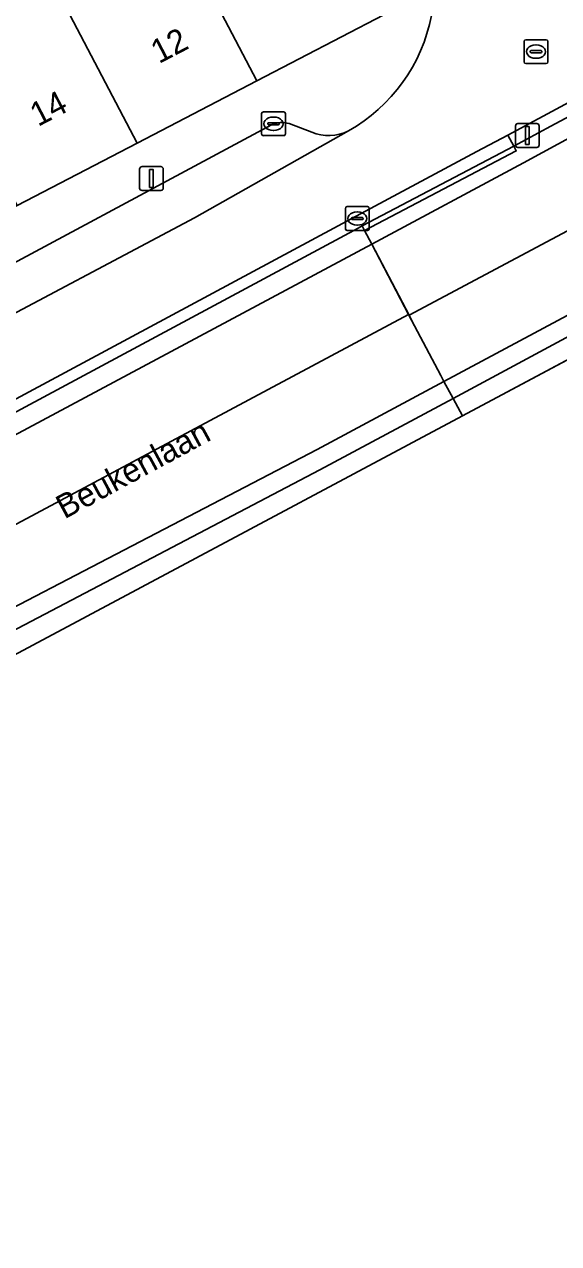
# Model space of a CAD drawing. Extents: x 158352 to 159489, y 383828 to 384603.
# Drawn here: x 159402.6 to 159425, y 384248.6 to 384299.8 of the extents above; entities that cross this region are included whole.
import ezdxf

# ---------------------------------------------------------------- set-up
doc = ezdxf.new("R2010")
doc.units = 0
for name, color, linetype in [('IMGEO_Berm_gesloten', 7, 'Continuous'), ('IMGEO_Berm_open', 7, 'Continuous'), ('IMGEO_Dek', 7, 'Continuous'), ('IMGEO_Kolk', 7, 'Continuous'), ('IMGEO_Lichtmast', 7, 'Continuous'), ('IMGEO_Openbare_ruimte_label', 7, 'Continuous'), ('IMGEO_Pand', 7, 'Continuous'), ('IMGEO_Pand_nummerreeks', 7, 'Continuous'), ('IMGEO_Parkeervlak_open', 7, 'Continuous'), ('IMGEO_Rijbaan_lokaal_open', 7, 'Continuous'), ('IMGEO_Rijbaan_regionaal_gesloten', 7, 'Continuous'), ('IMGEO_Rioolput', 7, 'Continuous'), ('IMGEO_Verkeerseiland_open', 7, 'Continuous'), ('IMGEO_Voetpad_open', 7, 'Continuous')]:
    doc.layers.add(name, color=color, linetype=linetype)

msp = doc.modelspace()

# ---------------------------------------------------------------- linework, layer by layer
at = {"layer": 'IMGEO_Berm_gesloten'}
msp.add_lwpolyline([(159414.995, 384281.105), (159420.58, 384284.11), (159420.202, 384284.814), (159414.883, 384281.966), (159392.266, 384270.18), (159387.197, 384267.447), (159375.064, 384260.954), (159366.766, 384256.507), (159365.436, 384255.257), (159364.718, 384254.783), (159364.988, 384254.374), (159365.733, 384254.767), (159366.99, 384255.093), (159382.684, 384264.032), (159387.678, 384266.767)], close=True, dxfattribs=at)
at = {"layer": 'IMGEO_Berm_open'}
msp.add_lwpolyline([(159484.262, 384327.473), (159484.082, 384327.375), (159476.794, 384323.468), (159475.214, 384322.621), (159472.953, 384321.409), (159434.883, 384301.001), (159424.678, 384295.53), (159423.126, 384294.698), (159416.774, 384291.344), (159416.872, 384291.158), (159417.175, 384290.58), (159423.542, 384293.995), (159425.774, 384295.208), (159441.839, 384303.937), (159461.802, 384314.609), (159473.288, 384320.816), (159476.178, 384322.378), (159478.022, 384323.374), (159479.768, 384324.318), (159484.392, 384326.786), (159484.574, 384326.883)], close=True, dxfattribs=at)
for points in [[(159451.091, 384301.349), (159439.779, 384295.294), (159439.553, 384295.173), (159438.65, 384294.69), (159438.368, 384294.539), (159429.378, 384289.726), (159426.571, 384288.224), (159420.202, 384284.814), (159420.58, 384284.11), (159426.943, 384287.533), (159429.745, 384289.04), (159433.877, 384291.263), (159438.732, 384293.863), (159440.143, 384294.618), (159451.455, 384300.675)], [(159339.823, 384250), (159342.099, 384251.276), (159353.179, 384257.28), (159354.532, 384258.013), (159380.196, 384271.703), (159416.606, 384291.255), (159416.774, 384291.344), (159416.872, 384291.158), (159423.235, 384294.494), (159423.126, 384294.698), (159422.881, 384295.158), (159421.586, 384294.469), (159416.512, 384291.758), (159400.917, 384283.376), (159394.756, 384280.076), (159390.08, 384277.571), (159384.645, 384274.66), (159366.43, 384264.873), (159354.564, 384258.522), (159352.964, 384257.654), (159341.866, 384251.633), (159338.963, 384250)]]:
    msp.add_lwpolyline(points, dxfattribs=at)
at = {"layer": 'IMGEO_Dek'}
msp.add_lwpolyline([(159488.508, 384319.441), (159484.262, 384327.473), (159484.082, 384327.375), (159476.794, 384323.468), (159475.214, 384322.621), (159472.953, 384321.409), (159434.883, 384301.001), (159424.678, 384295.53), (159423.126, 384294.698), (159416.774, 384291.344), (159416.872, 384291.158), (159417.175, 384290.58), (159418.97, 384287.157), (159420.065, 384285.069), (159420.202, 384284.814), (159420.58, 384284.11), (159420.978, 384283.376)], close=True, dxfattribs=at)
at = {"layer": 'IMGEO_Kolk'}
for p, q in [((159412.627, 384296.134), (159413.479, 384296.134)), ((159412.552, 384295.208), (159412.552, 384296.06)), ((159412.811, 384295.628), (159412.811, 384295.64)), ((159412.854, 384295.677), (159413.252, 384295.677)), ((159413.04, 384295.914), (159413.065, 384295.914)), ((159413.295, 384295.64), (159413.295, 384295.628)), ((159413.553, 384296.06), (159413.553, 384295.208)), ((159413.479, 384295.134), (159412.627, 384295.134)), ((159413.249, 384295.591), (159412.851, 384295.591)), ((159413.063, 384295.354), (159413.038, 384295.354)), ((159416.066, 384291.23), (159416.066, 384292.082)), ((159416.141, 384292.156), (159416.993, 384292.156)), ((159417.067, 384292.082), (159417.067, 384291.23)), ((159416.325, 384291.65), (159416.325, 384291.662)), ((159416.763, 384291.613), (159416.365, 384291.613)), ((159416.368, 384291.699), (159416.766, 384291.699)), ((159416.554, 384291.936), (159416.579, 384291.936)), ((159416.809, 384291.662), (159416.809, 384291.65)), ((159416.993, 384291.156), (159416.141, 384291.156)), ((159416.577, 384291.376), (159416.552, 384291.376))]:
    msp.add_line(p, q, dxfattribs=at)
for points in [[(159412.627, 384296.134), (159413.479, 384296.134)], [(159412.552, 384295.208), (159412.552, 384296.06)], [(159413.553, 384296.06), (159413.553, 384295.208)], [(159413.479, 384295.134), (159412.627, 384295.134)], [(159416.066, 384291.23), (159416.066, 384292.082)], [(159416.141, 384292.156), (159416.993, 384292.156)], [(159417.067, 384292.082), (159417.067, 384291.23)], [(159416.993, 384291.156), (159416.141, 384291.156)]]:
    msp.add_lwpolyline(points, dxfattribs=at)
for centre, radius, start, end in [((159412.629, 384296.058), 0.0765, 91.552, 178.448), ((159412.629, 384296.058), 0.0765, 91.552, 178.448), ((159413.477, 384296.058), 0.0765, 1.552, 88.448), ((159413.477, 384296.058), 0.0765, 1.552, 88.448), ((159412.851, 384295.637), 0.0403, 85.8775, 175.7526), ((159412.848, 384295.627), 0.0366, 178.938, 274.7102), ((159413.252, 384295.634), 0.043, 264.8664, 352.4533), ((159413.256, 384295.639), 0.0386, 1.7309, 96.639), ((159412.629, 384295.21), 0.0765, 181.552, 268.448), ((159412.629, 384295.21), 0.0765, 181.552, 268.448), ((159413.477, 384295.21), 0.0765, 271.552, 358.448), ((159413.477, 384295.21), 0.0765, 271.552, 358.448), ((159416.143, 384292.08), 0.0765, 91.552, 178.448), ((159416.143, 384292.08), 0.0765, 91.552, 178.448), ((159416.991, 384292.08), 0.0765, 1.552, 88.448), ((159416.991, 384292.08), 0.0765, 1.552, 88.448), ((159416.365, 384291.659), 0.0403, 85.8775, 175.7526), ((159416.362, 384291.649), 0.0366, 178.938, 274.7102), ((159416.766, 384291.656), 0.043, 264.8664, 352.4533), ((159416.77, 384291.661), 0.0386, 1.7309, 96.639), ((159416.143, 384291.232), 0.0765, 181.552, 268.448), ((159416.143, 384291.232), 0.0765, 181.552, 268.448), ((159416.991, 384291.232), 0.0765, 271.552, 358.448), ((159416.991, 384291.232), 0.0765, 271.552, 358.448)]:
    msp.add_arc(centre, radius, start, end, dxfattribs=at)
for centre, major_axis, ratio, start_param, end_param in [((159413.039, 384295.634), (-0.387, 0.002), 0.722429, 4.712389, 7.853982), ((159413.064, 384295.634), (-0.39, 0.002), 0.717154, 1.570796, 4.712389), ((159416.553, 384291.656), (-0.387, 0.002), 0.722429, 4.712389, 7.853982), ((159416.578, 384291.656), (-0.39, 0.002), 0.717154, 1.570796, 4.712389)]:
    msp.add_ellipse(centre, major_axis=major_axis, ratio=ratio, start_param=start_param, end_param=end_param, dxfattribs=at)
at = {"layer": 'IMGEO_Lichtmast'}
for p, q in [((159423.302, 384295.641), (159424.092, 384295.641)), ((159424.092, 384295.641), (159423.302, 384295.641)), ((159423.202, 384294.741), (159423.202, 384295.541)), ((159423.202, 384295.541), (159423.202, 384294.741)), ((159424.192, 384295.541), (159424.192, 384294.741)), ((159424.192, 384294.741), (159424.192, 384295.541)), ((159424.092, 384294.641), (159423.302, 384294.641)), ((159423.302, 384294.641), (159424.092, 384294.641)), ((159407.437, 384292.934), (159407.437, 384293.734)), ((159407.437, 384293.734), (159407.437, 384292.934)), ((159407.537, 384293.834), (159408.327, 384293.834)), ((159408.327, 384293.834), (159407.537, 384293.834)), ((159408.427, 384293.734), (159408.427, 384292.934)), ((159408.427, 384292.934), (159408.427, 384293.734)), ((159408.327, 384292.834), (159407.537, 384292.834)), ((159407.537, 384292.834), (159408.327, 384292.834))]:
    msp.add_line(p, q, dxfattribs=at)
for points in [[(159423.622, 384295.516), (159423.772, 384295.516), (159423.772, 384294.766), (159423.622, 384294.766), (159423.622, 384295.516)], [(159407.857, 384293.709), (159408.007, 384293.709), (159408.007, 384292.959), (159407.857, 384292.959), (159407.857, 384293.709)]]:
    msp.add_lwpolyline(points, dxfattribs=at)
for centre, start, end in [((159423.302, 384295.541), 90, 180), ((159423.302, 384295.541), 90, 180), ((159424.092, 384295.541), 0, 90), ((159424.092, 384295.541), 360, 90), ((159423.302, 384294.741), 180, 270), ((159423.302, 384294.741), 180, 270), ((159424.092, 384294.741), 270, 0), ((159424.092, 384294.741), 270, 0), ((159407.537, 384293.734), 90, 180), ((159407.537, 384293.734), 90, 180), ((159408.327, 384293.734), 0, 90), ((159408.327, 384293.734), 360, 90), ((159407.537, 384292.934), 180, 270), ((159407.537, 384292.934), 180, 270), ((159408.327, 384292.934), 270, 0), ((159408.327, 384292.934), 270, 0)]:
    msp.add_arc(centre, 0.1, start, end, dxfattribs=at)
at = {"layer": 'IMGEO_Pand'}
for points in [[(159412.353, 384297.432), (159417.673, 384300.2), (159413.918, 384307.374), (159411.379, 384306.044), (159409.354, 384309.911), (159406.579, 384308.457)], [(159412.353, 384297.432), (159406.579, 384308.457), (159403.809, 384307.006), (159405.788, 384303.228), (159403.541, 384302.051), (159403.623, 384301.895), (159407.329, 384294.818)], [(159396.442, 384303.4), (159396.497, 384303.296), (159402.306, 384292.204), (159407.329, 384294.818), (159403.623, 384301.895), (159403.541, 384302.051), (159401.282, 384300.867), (159399.198, 384304.844)]]:
    msp.add_lwpolyline(points, close=True, dxfattribs=at)
at = {"layer": 'IMGEO_Parkeervlak_open'}
for points in [[(159472.953, 384321.409), (159425.701, 384296.078), (159425.455, 384296.537), (159422.881, 384295.158), (159423.126, 384294.698), (159423.235, 384294.494), (159416.872, 384291.158), (159417.175, 384290.58), (159418.72, 384287.633), (159418.97, 384287.157), (159420.065, 384285.069), (159420.202, 384284.814), (159420.58, 384284.11), (159420.978, 384283.376), (159439.153, 384293.082), (159438.833, 384293.676), (159438.732, 384293.863), (159438.368, 384294.539), (159438.004, 384295.213), (159436.973, 384297.126), (159435.254, 384300.317)], [(159414.659, 384295.276), (159413.707, 384295.643)], [(159412.974, 384295.589), (159398.676, 384287.928), (159392.374, 384284.539), (159393.228, 384282.94), (159400.033, 384286.543), (159409.744, 384291.682)], [(159409.744, 384291.682), (159416.192, 384295.332)]]:
    msp.add_lwpolyline(points, dxfattribs=at)
for centre, radius, start, end in [((159413.415, 384294.598), 1.085, 74.4074, 114.0194), ((159415.364, 384296.99), 1.854, 247.6503, 296.5339)]:
    msp.add_arc(centre, radius, start, end, dxfattribs=at)
at = {"layer": 'IMGEO_Rijbaan_lokaal_open'}
msp.add_lwpolyline([(159416.192, 384295.332), (159409.744, 384291.682), (159400.033, 384286.543), (159393.228, 384282.94), (159394.756, 384280.076), (159400.917, 384283.376), (159416.512, 384291.758), (159421.586, 384294.469), (159422.881, 384295.158), (159425.455, 384296.537), (159462.566, 384316.442)], dxfattribs=at)
msp.add_arc((159412.712, 384301.513), 7.093, 299.3831, 349.106, dxfattribs=at)
at = {"layer": 'IMGEO_Rijbaan_regionaal_gesloten'}
for points in [[(159486.263, 384323.687), (159484.574, 384326.883), (159484.392, 384326.786), (159479.768, 384324.318), (159478.022, 384323.374), (159476.178, 384322.378), (159473.288, 384320.816), (159461.802, 384314.609), (159441.839, 384303.937), (159425.774, 384295.208), (159423.542, 384293.995), (159417.175, 384290.58), (159418.736, 384287.603), (159434.988, 384296.253), (159466.777, 384313.264), (159484.568, 384322.779)], [(159488.508, 384319.441), (159488.064, 384320.282), (159487.785, 384320.132), (159485.215, 384318.754), (159483.089, 384317.608), (159482.18, 384317.119), (159480.313, 384316.113), (159478.226, 384314.988), (159476.822, 384314.231), (159469.763, 384310.428), (159465.606, 384308.202), (159464.196, 384307.446), (159456.708, 384303.436), (159452.866, 384301.425), (159452.411, 384301.187), (159451.455, 384300.675), (159440.143, 384294.618), (159438.732, 384293.863), (159433.877, 384291.263), (159429.745, 384289.04), (159426.943, 384287.533), (159420.58, 384284.11), (159420.978, 384283.376)], [(159418.72, 384287.633), (159417.175, 384290.58), (159401.533, 384282.209), (159393.765, 384278.127), (159358.918, 384259.403), (159353.595, 384256.559), (159355.114, 384253.897), (159355.126, 384253.904), (159397.201, 384276.132)], [(159392.266, 384270.18), (159414.883, 384281.966), (159420.202, 384284.814), (159420.065, 384285.069), (159418.97, 384287.157), (159418.72, 384287.633), (159397.201, 384276.132), (159355.126, 384253.904), (159355.114, 384253.897), (159356.024, 384252.301), (159356.637, 384251.227), (159361.199, 384253.524), (159366.766, 384256.507), (159375.064, 384260.954), (159387.197, 384267.447)], [(159358.087, 384248.64), (159375.924, 384259.314), (159380.58, 384261.801), (159420.978, 384283.376), (159420.58, 384284.11), (159414.995, 384281.105), (159387.678, 384266.767), (159382.684, 384264.032), (159366.99, 384255.093), (159361.815, 384252.145), (159358.068, 384250), (159357.503, 384249.677)]]:
    msp.add_lwpolyline(points, close=True, dxfattribs=at)
msp.add_lwpolyline([(159466.777, 384313.264), (159434.988, 384296.253), (159418.736, 384287.603), (159418.97, 384287.157), (159420.065, 384285.069), (159420.202, 384284.814), (159426.571, 384288.224), (159429.378, 384289.726), (159438.368, 384294.539), (159438.65, 384294.69), (159439.553, 384295.173), (159439.779, 384295.294), (159451.091, 384301.349)], dxfattribs=at)
at = {"layer": 'IMGEO_Rioolput'}
for p, q in [((159423.56, 384298.233), (159423.56, 384299.085)), ((159423.635, 384299.159), (159424.487, 384299.159)), ((159423.862, 384298.702), (159424.26, 384298.702)), ((159424.048, 384298.939), (159424.073, 384298.939)), ((159424.561, 384299.085), (159424.561, 384298.233)), ((159423.819, 384298.653), (159423.819, 384298.665)), ((159424.257, 384298.616), (159423.859, 384298.616)), ((159424.071, 384298.379), (159424.046, 384298.379)), ((159424.303, 384298.665), (159424.303, 384298.653)), ((159424.487, 384298.159), (159423.635, 384298.159))]:
    msp.add_line(p, q, dxfattribs=at)
for points in [[(159423.56, 384298.233), (159423.56, 384299.085)], [(159423.635, 384299.159), (159424.487, 384299.159)], [(159424.561, 384299.085), (159424.561, 384298.233)], [(159424.487, 384298.159), (159423.635, 384298.159)]]:
    msp.add_lwpolyline(points, dxfattribs=at)
for centre, radius, start, end in [((159423.637, 384299.083), 0.0765, 91.552, 178.448), ((159423.637, 384299.083), 0.0765, 91.552, 178.448), ((159423.859, 384298.662), 0.0403, 85.8775, 175.7526), ((159424.264, 384298.664), 0.0386, 1.7309, 96.639), ((159424.485, 384299.083), 0.0765, 1.552, 88.448), ((159424.485, 384299.083), 0.0765, 1.552, 88.448), ((159423.637, 384298.235), 0.0765, 181.552, 268.448), ((159423.637, 384298.235), 0.0765, 181.552, 268.448), ((159423.856, 384298.652), 0.0366, 178.938, 274.7102), ((159424.26, 384298.659), 0.043, 264.8664, 352.4533), ((159424.485, 384298.235), 0.0765, 271.552, 358.448), ((159424.485, 384298.235), 0.0765, 271.552, 358.448)]:
    msp.add_arc(centre, radius, start, end, dxfattribs=at)
for centre, major_axis, ratio, start_param, end_param in [((159424.047, 384298.659), (-0.387, 0.002), 0.722429, 4.712389, 7.853982), ((159424.072, 384298.659), (-0.39, 0.002), 0.717154, 1.570796, 4.712389)]:
    msp.add_ellipse(centre, major_axis=major_axis, ratio=ratio, start_param=start_param, end_param=end_param, dxfattribs=at)
at = {"layer": 'IMGEO_Verkeerseiland_open'}
msp.add_lwpolyline([(159341.517, 384250), (159347.924, 384253.53), (159353.595, 384256.559), (159358.918, 384259.403), (159393.765, 384278.127), (159401.533, 384282.209), (159417.175, 384290.58), (159416.872, 384291.158), (159416.774, 384291.344), (159416.606, 384291.255), (159380.196, 384271.703), (159354.532, 384258.013), (159353.179, 384257.28), (159342.099, 384251.276), (159339.823, 384250)], dxfattribs=at)
at = {"layer": 'IMGEO_Voetpad_open'}
for points in [[(159419.677, 384300.172), (159417.673, 384300.2), (159412.353, 384297.432), (159407.329, 384294.818), (159402.306, 384292.204), (159397.282, 384289.59), (159392.258, 384286.976), (159387.235, 384284.362), (159382.211, 384281.748), (159377.093, 384279.085), (159376.68, 384277.164)], [(159413.707, 384295.643), (159414.659, 384295.276)], [(159384.342, 384280.235), (159384.978, 384280.561), (159387.71, 384282.03), (159392.374, 384284.539), (159398.676, 384287.928), (159412.974, 384295.589)]]:
    msp.add_lwpolyline(points, dxfattribs=at)
for centre, radius, start, end in [((159412.712, 384301.513), 7.093, 299.3831, 349.106), ((159413.415, 384294.598), 1.085, 74.4074, 114.0194), ((159415.364, 384296.99), 1.854, 247.6503, 296.5339)]:
    msp.add_arc(centre, radius, start, end, dxfattribs=at)

# ---------------------------------------------------------------- texts
at = {"layer": 'IMGEO_Openbare_ruimte_label'}
msp.add_text('Beukenlaan', height=1, rotation=28.4094, dxfattribs=at).set_placement((159404.285, 384279.027))
at = {"layer": 'IMGEO_Pand_nummerreeks'}
for s, p in [('12', (159408.246, 384298.135)), ('14', (159403.176, 384295.497))]:
    msp.add_text(s, height=1, rotation=27.4894, dxfattribs=at).set_placement(p)

doc.saveas('drawing.dxf')
